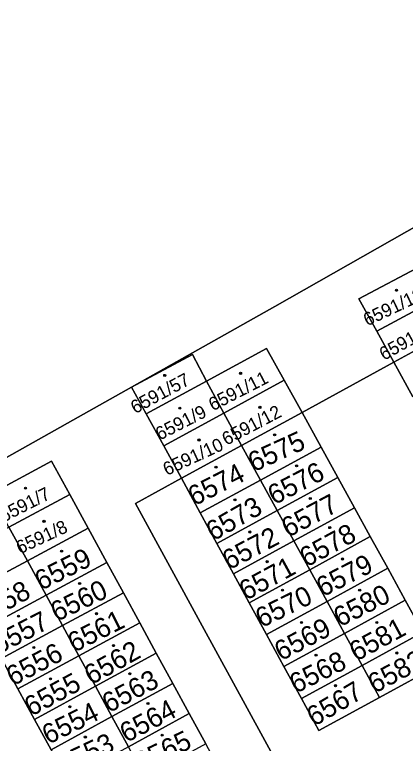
# Model space of a CAD drawing. Extents: x -596233 to -595156, y -1161235 to -1159375.
# Drawn here: x -595622.2 to -595588.4, y -1159490.4 to -1159427.4 of the extents above; entities that cross this region are included whole.
import ezdxf

# ---------------------------------------------------------------- set-up
doc = ezdxf.new("R2010")
doc.units = 0
for name, color, linetype in [('KN_KULTURY', 7, 'Continuous'), ('KN_PARC_CIS_STAV', 7, 'Continuous'), ('KN_PARC_PLOCHA', 7, 'Continuous'), ('parcely_l', 7, 'Continuous')]:
    doc.layers.add(name, color=color, linetype=linetype)

msp = doc.modelspace()

# ---------------------------------------------------------------- linework, layer by layer
at = {"layer": 'KN_KULTURY'}
for centre, radius in [((-595589.16, -1159451.25), 0.09), ((-595589.16, -1159451.25), 0.0398), ((-595602.64, -1159458.42), 0.09), ((-595602.64, -1159458.42), 0.0398), ((-595609.2, -1159458.6), 0.09), ((-595609.2, -1159458.6), 0.0398), ((-595607.9, -1159461.43), 0.09), ((-595607.9, -1159461.43), 0.0398), ((-595600.97, -1159461.36), 0.09), ((-595600.97, -1159461.36), 0.0398), ((-595599.7, -1159463.74), 0.09), ((-595599.7, -1159463.74), 0.0398), ((-595606.24, -1159464.18), 0.09), ((-595606.24, -1159464.18), 0.0398), ((-595604.77, -1159466.52), 0.09), ((-595604.77, -1159466.52), 0.0398), ((-595597.8, -1159466.41), 0.09), ((-595597.8, -1159466.41), 0.0398), ((-595621.23, -1159468.34), 0.09), ((-595621.23, -1159468.34), 0.0398), ((-595603.13, -1159469.35), 0.09), ((-595603.13, -1159469.35), 0.0398), ((-595596.62, -1159469.23), 0.09), ((-595596.62, -1159469.23), 0.0398), ((-595619.63, -1159471.21), 0.09), ((-595619.63, -1159471.21), 0.0398), ((-595601.84, -1159472.13), 0.09), ((-595601.84, -1159472.13), 0.0398), ((-595594.94, -1159471.75), 0.09), ((-595594.94, -1159471.75), 0.0398), ((-595618.11, -1159473.79), 0.09), ((-595618.11, -1159473.79), 0.0398), ((-595600.35, -1159474.69), 0.09), ((-595600.35, -1159474.69), 0.0398), ((-595593.83, -1159474.46), 0.09), ((-595593.83, -1159474.46), 0.0398), ((-595616.55, -1159476.58), 0.09), ((-595616.55, -1159476.58), 0.0398), ((-595599.02, -1159477.16), 0.09), ((-595599.02, -1159477.16), 0.0398), ((-595592.35, -1159477.16), 0.09), ((-595592.35, -1159477.16), 0.0398), ((-595615.1, -1159479.18), 0.09), ((-595615.1, -1159479.18), 0.0398), ((-595621.83, -1159479.4), 0.09), ((-595621.83, -1159479.4), 0.0398), ((-595597.38, -1159479.95), 0.09), ((-595597.38, -1159479.95), 0.0398), ((-595590.86, -1159479.95), 0.09), ((-595590.86, -1159479.95), 0.0398), ((-595620.51, -1159482.11), 0.09), ((-595620.51, -1159482.11), 0.0398), ((-595613.63, -1159481.94), 0.09), ((-595613.63, -1159481.94), 0.0398), ((-595596.12, -1159482.77), 0.09), ((-595596.12, -1159482.77), 0.0398), ((-595589.14, -1159482.58), 0.09), ((-595589.14, -1159482.58), 0.0398), ((-595619.07, -1159484.81), 0.09), ((-595619.07, -1159484.81), 0.0398), ((-595612.21, -1159484.37), 0.09), ((-595612.21, -1159484.37), 0.0398), ((-595594.44, -1159485.4), 0.09), ((-595594.44, -1159485.4), 0.0398), ((-595617.4, -1159487.22), 0.09), ((-595617.4, -1159487.22), 0.0398), ((-595610.65, -1159486.94), 0.09), ((-595610.65, -1159486.94), 0.0398), ((-595616.06, -1159489.84), 0.09), ((-595616.06, -1159489.84), 0.0398), ((-595609.42, -1159489.68), 0.09), ((-595609.42, -1159489.68), 0.0398)]:
    msp.add_circle(centre, radius, dxfattribs=at)
at = {"layer": 'KN_PARC_PLOCHA'}
for points in [[(-595550.84, -1159425.09), (-595555.33, -1159427.48), (-595566.72, -1159433.94), (-595599.68, -1159452.65), (-595612.06, -1159459.61), (-595647.26, -1159479.39), (-595663.51, -1159487.22), (-595673.64, -1159485.89), (-595677.8, -1159485.25), (-595682.39, -1159481.52), (-595682.91, -1159481.82), (-595719.39, -1159445.16)], [(-595586.89, -1159480.77), (-595588.41, -1159478.01), (-595589.93, -1159475.26), (-595591.43, -1159472.53), (-595592.79, -1159470.05), (-595594.24, -1159467.43), (-595595.69, -1159464.8), (-595597.33, -1159461.82), (-595589.4, -1159457.47), (-595587.76, -1159460.45)], [(-595647.26, -1159479.39), (-595612.06, -1159459.61), (-595610.8, -1159461.92), (-595609.29, -1159464.68), (-595607.76, -1159467.49), (-595611.73, -1159469.66), (-595605.97, -1159480.23), (-595596.67, -1159497.24), (-595601.42, -1159498.95), (-595612.54, -1159503.77), (-595621.68, -1159508.71), (-595630.5, -1159514.34)], [(-595596.67, -1159497.24), (-595605.97, -1159480.23), (-595611.73, -1159469.66), (-595607.76, -1159467.49), (-595606.13, -1159470.48), (-595604.69, -1159473.12), (-595603.26, -1159475.75), (-595601.9, -1159478.24), (-595600.41, -1159480.98), (-595598.9, -1159483.75), (-595597.39, -1159486.51), (-595595.88, -1159489.28), (-595590.63, -1159486.41), (-595585.37, -1159483.53)]]:
    msp.add_lwpolyline(points, dxfattribs=at)
for points in [[(-595557.65, -1159438.28), (-595560.79, -1159452.87), (-595561.11, -1159452.29), (-595562.53, -1159449.65), (-595563.96, -1159447.01), (-595565.38, -1159444.37), (-595566.81, -1159441.73), (-595568.23, -1159439.09), (-595569.71, -1159436.34), (-595575.08, -1159439.21), (-595573.59, -1159441.95), (-595581.63, -1159446.25), (-595586.99, -1159449.11), (-595592.41, -1159451.99), (-595590.88, -1159454.78), (-595589.4, -1159457.47), (-595597.33, -1159461.82), (-595598.87, -1159459.02), (-595600.39, -1159456.27), (-595605.58, -1159459.09), (-595606.81, -1159456.79), (-595612.06, -1159459.61), (-595599.68, -1159452.65), (-595566.72, -1159433.94)], [(-595585.46, -1159451.87), (-595590.88, -1159454.78), (-595592.41, -1159451.99), (-595586.99, -1159449.11)], [(-595584, -1159454.52), (-595589.4, -1159457.47), (-595590.88, -1159454.78), (-595585.46, -1159451.87)], [(-595582.35, -1159457.5), (-595587.76, -1159460.45), (-595589.4, -1159457.47), (-595584, -1159454.52)], [(-595598.87, -1159459.02), (-595604.08, -1159461.85), (-595605.58, -1159459.09), (-595600.39, -1159456.27)], [(-595605.58, -1159459.09), (-595610.8, -1159461.92), (-595612.06, -1159459.61), (-595606.81, -1159456.79)], [(-595597.33, -1159461.82), (-595602.55, -1159464.66), (-595604.08, -1159461.85), (-595598.87, -1159459.02)], [(-595604.08, -1159461.85), (-595609.29, -1159464.68), (-595610.8, -1159461.92), (-595605.58, -1159459.09)], [(-595602.55, -1159464.66), (-595607.76, -1159467.49), (-595609.29, -1159464.68), (-595604.08, -1159461.85)], [(-595595.69, -1159464.8), (-595600.92, -1159467.64), (-595602.55, -1159464.66), (-595597.33, -1159461.82)], [(-595600.92, -1159467.64), (-595606.13, -1159470.48), (-595607.76, -1159467.49), (-595602.55, -1159464.66)], [(-595594.24, -1159467.43), (-595599.47, -1159470.28), (-595600.92, -1159467.64), (-595595.69, -1159464.8)], [(-595624.24, -1159468.83), (-595629.51, -1159471.65), (-595627.94, -1159474.55), (-595626.36, -1159477.45), (-595624.74, -1159480.43), (-595623.31, -1159483.06), (-595621.88, -1159485.68), (-595620.45, -1159488.31), (-595619.02, -1159490.93), (-595617.6, -1159493.56), (-595616.17, -1159496.18), (-595614.55, -1159499.16), (-595609.29, -1159496.27), (-595604.05, -1159493.38), (-595605.66, -1159490.42), (-595607.08, -1159487.81), (-595608.51, -1159485.2), (-595609.93, -1159482.59), (-595611.35, -1159479.98), (-595612.77, -1159477.38), (-595614.19, -1159474.77), (-595615.81, -1159471.8), (-595617.39, -1159468.9), (-595618.97, -1159466.01)], [(-595617.39, -1159468.9), (-595622.66, -1159471.72), (-595624.24, -1159468.83), (-595618.97, -1159466.01)], [(-595599.47, -1159470.28), (-595604.69, -1159473.12), (-595606.13, -1159470.48), (-595600.92, -1159467.64)], [(-595592.79, -1159470.05), (-595598.03, -1159472.9), (-595599.47, -1159470.28), (-595594.24, -1159467.43)], [(-595615.81, -1159471.8), (-595621.07, -1159474.62), (-595622.66, -1159471.72), (-595617.39, -1159468.9)], [(-595598.03, -1159472.9), (-595603.26, -1159475.75), (-595604.69, -1159473.12), (-595599.47, -1159470.28)], [(-595591.43, -1159472.53), (-595596.67, -1159475.39), (-595598.03, -1159472.9), (-595592.79, -1159470.05)], [(-595621.07, -1159474.62), (-595626.36, -1159477.45), (-595627.94, -1159474.55), (-595622.66, -1159471.72)], [(-595614.19, -1159474.77), (-595619.45, -1159477.59), (-595621.07, -1159474.62), (-595615.81, -1159471.8)], [(-595589.93, -1159475.26), (-595595.17, -1159478.12), (-595596.67, -1159475.39), (-595591.43, -1159472.53)], [(-595596.67, -1159475.39), (-595601.9, -1159478.24), (-595603.26, -1159475.75), (-595598.03, -1159472.9)], [(-595619.45, -1159477.59), (-595624.74, -1159480.43), (-595626.36, -1159477.45), (-595621.07, -1159474.62)], [(-595612.77, -1159477.38), (-595618.03, -1159480.21), (-595619.45, -1159477.59), (-595614.19, -1159474.77)], [(-595595.17, -1159478.12), (-595600.41, -1159480.98), (-595601.9, -1159478.24), (-595596.67, -1159475.39)], [(-595588.41, -1159478.01), (-595593.65, -1159480.89), (-595595.17, -1159478.12), (-595589.93, -1159475.26)], [(-595618.03, -1159480.21), (-595623.31, -1159483.06), (-595624.74, -1159480.43), (-595619.45, -1159477.59)], [(-595611.35, -1159479.98), (-595616.61, -1159482.82), (-595618.03, -1159480.21), (-595612.77, -1159477.38)], [(-595593.65, -1159480.89), (-595598.9, -1159483.75), (-595600.41, -1159480.98), (-595595.17, -1159478.12)], [(-595586.89, -1159480.77), (-595592.14, -1159483.65), (-595593.65, -1159480.89), (-595588.41, -1159478.01)], [(-595616.61, -1159482.82), (-595621.88, -1159485.68), (-595623.31, -1159483.06), (-595618.03, -1159480.21)], [(-595609.93, -1159482.59), (-595615.18, -1159485.44), (-595616.61, -1159482.82), (-595611.35, -1159479.98)], [(-595592.14, -1159483.65), (-595597.39, -1159486.51), (-595598.9, -1159483.75), (-595593.65, -1159480.89)], [(-595590.63, -1159486.41), (-595592.14, -1159483.65), (-595586.89, -1159480.77), (-595585.37, -1159483.53)], [(-595615.18, -1159485.44), (-595620.45, -1159488.31), (-595621.88, -1159485.68), (-595616.61, -1159482.82)], [(-595608.51, -1159485.2), (-595613.76, -1159488.06), (-595615.18, -1159485.44), (-595609.93, -1159482.59)], [(-595590.63, -1159486.41), (-595595.88, -1159489.28), (-595597.39, -1159486.51), (-595592.14, -1159483.65)], [(-595613.76, -1159488.06), (-595619.02, -1159490.93), (-595620.45, -1159488.31), (-595615.18, -1159485.44)], [(-595607.08, -1159487.81), (-595612.33, -1159490.68), (-595613.76, -1159488.06), (-595608.51, -1159485.2)], [(-595605.66, -1159490.42), (-595610.91, -1159493.3), (-595612.33, -1159490.68), (-595607.08, -1159487.81)], [(-595612.33, -1159490.68), (-595617.6, -1159493.56), (-595619.02, -1159490.93), (-595613.76, -1159488.06)]]:
    msp.add_lwpolyline(points, close=True, dxfattribs=at)
at = {"layer": 'parcely_l'}
for points in [[(-595612.06, -1159459.61), (-595599.68, -1159452.65), (-595566.72, -1159433.94)], [(-595586.99, -1159449.11), (-595592.41, -1159451.99), (-595590.88, -1159454.78)], [(-595590.88, -1159454.78), (-595585.46, -1159451.87)], [(-595584, -1159454.52), (-595589.4, -1159457.47)], [(-595590.88, -1159454.78), (-595589.4, -1159457.47)], [(-595598.87, -1159459.02), (-595600.39, -1159456.27), (-595605.58, -1159459.09)], [(-595605.58, -1159459.09), (-595606.81, -1159456.79), (-595612.06, -1159459.61)], [(-595589.4, -1159457.47), (-595597.33, -1159461.82)], [(-595589.4, -1159457.47), (-595587.76, -1159460.45)], [(-595604.08, -1159461.85), (-595598.87, -1159459.02)], [(-595598.87, -1159459.02), (-595597.33, -1159461.82)], [(-595663.51, -1159487.22), (-595647.26, -1159479.39), (-595612.06, -1159459.61)], [(-595612.06, -1159459.61), (-595610.8, -1159461.92)], [(-595605.58, -1159459.09), (-595610.8, -1159461.92)], [(-595605.58, -1159459.09), (-595604.08, -1159461.85)], [(-595610.8, -1159461.92), (-595609.29, -1159464.68)], [(-595609.29, -1159464.68), (-595604.08, -1159461.85)], [(-595602.55, -1159464.66), (-595604.08, -1159461.85)], [(-595597.33, -1159461.82), (-595602.55, -1159464.66)], [(-595595.69, -1159464.8), (-595597.33, -1159461.82)], [(-595609.29, -1159464.68), (-595607.76, -1159467.49)], [(-595607.76, -1159467.49), (-595602.55, -1159464.66)], [(-595602.55, -1159464.66), (-595600.92, -1159467.64)], [(-595595.69, -1159464.8), (-595600.92, -1159467.64)], [(-595594.24, -1159467.43), (-595595.69, -1159464.8)], [(-595617.39, -1159468.9), (-595618.97, -1159466.01), (-595624.24, -1159468.83)], [(-595607.76, -1159467.49), (-595611.73, -1159469.66), (-595605.97, -1159480.23), (-595596.67, -1159497.24)], [(-595606.13, -1159470.48), (-595607.76, -1159467.49)], [(-595600.92, -1159467.64), (-595606.13, -1159470.48)], [(-595600.92, -1159467.64), (-595599.47, -1159470.28)], [(-595599.47, -1159470.28), (-595594.24, -1159467.43)], [(-595592.79, -1159470.05), (-595594.24, -1159467.43)], [(-595622.66, -1159471.72), (-595617.39, -1159468.9)], [(-595615.81, -1159471.8), (-595617.39, -1159468.9)], [(-595604.69, -1159473.12), (-595599.47, -1159470.28)], [(-595599.47, -1159470.28), (-595598.03, -1159472.9)], [(-595598.03, -1159472.9), (-595592.79, -1159470.05)], [(-595591.43, -1159472.53), (-595592.79, -1159470.05)], [(-595606.13, -1159470.48), (-595604.69, -1159473.12)], [(-595622.66, -1159471.72), (-595621.07, -1159474.62)], [(-595615.81, -1159471.8), (-595621.07, -1159474.62)], [(-595614.19, -1159474.77), (-595615.81, -1159471.8)], [(-595596.67, -1159475.39), (-595591.43, -1159472.53)], [(-595591.43, -1159472.53), (-595589.93, -1159475.26)], [(-595603.26, -1159475.75), (-595604.69, -1159473.12)], [(-595598.03, -1159472.9), (-595603.26, -1159475.75)], [(-595596.67, -1159475.39), (-595598.03, -1159472.9)], [(-595621.07, -1159474.62), (-595626.36, -1159477.45)], [(-595619.45, -1159477.59), (-595621.07, -1159474.62)], [(-595619.45, -1159477.59), (-595614.19, -1159474.77)], [(-595614.19, -1159474.77), (-595612.77, -1159477.38)], [(-595596.67, -1159475.39), (-595601.9, -1159478.24)], [(-595595.17, -1159478.12), (-595596.67, -1159475.39)], [(-595589.93, -1159475.26), (-595595.17, -1159478.12)], [(-595588.41, -1159478.01), (-595589.93, -1159475.26)], [(-595603.26, -1159475.75), (-595601.9, -1159478.24)], [(-595619.45, -1159477.59), (-595624.74, -1159480.43)], [(-595618.03, -1159480.21), (-595619.45, -1159477.59)], [(-595612.77, -1159477.38), (-595618.03, -1159480.21)], [(-595611.35, -1159479.98), (-595612.77, -1159477.38)], [(-595601.9, -1159478.24), (-595600.41, -1159480.98)], [(-595600.41, -1159480.98), (-595595.17, -1159478.12)], [(-595595.17, -1159478.12), (-595593.65, -1159480.89)], [(-595593.65, -1159480.89), (-595588.41, -1159478.01)], [(-595588.41, -1159478.01), (-595586.89, -1159480.77)], [(-595623.31, -1159483.06), (-595618.03, -1159480.21)], [(-595616.61, -1159482.82), (-595618.03, -1159480.21)], [(-595611.35, -1159479.98), (-595616.61, -1159482.82)], [(-595609.93, -1159482.59), (-595611.35, -1159479.98)], [(-595598.9, -1159483.75), (-595600.41, -1159480.98)], [(-595598.9, -1159483.75), (-595593.65, -1159480.89)], [(-595593.65, -1159480.89), (-595592.14, -1159483.65)], [(-595586.89, -1159480.77), (-595592.14, -1159483.65)], [(-595590.63, -1159486.41), (-595585.37, -1159483.53), (-595586.89, -1159480.77)], [(-595616.61, -1159482.82), (-595621.88, -1159485.68)], [(-595616.61, -1159482.82), (-595615.18, -1159485.44)], [(-595609.93, -1159482.59), (-595615.18, -1159485.44)], [(-595608.51, -1159485.2), (-595609.93, -1159482.59)], [(-595623.31, -1159483.06), (-595621.88, -1159485.68)], [(-595597.39, -1159486.51), (-595598.9, -1159483.75)], [(-595592.14, -1159483.65), (-595597.39, -1159486.51)], [(-595590.63, -1159486.41), (-595592.14, -1159483.65)], [(-595615.18, -1159485.44), (-595620.45, -1159488.31)], [(-595613.76, -1159488.06), (-595615.18, -1159485.44)], [(-595613.76, -1159488.06), (-595608.51, -1159485.2)], [(-595608.51, -1159485.2), (-595607.08, -1159487.81)], [(-595621.88, -1159485.68), (-595620.45, -1159488.31)], [(-595597.39, -1159486.51), (-595595.88, -1159489.28), (-595590.63, -1159486.41)], [(-595607.08, -1159487.81), (-595612.33, -1159490.68)], [(-595605.66, -1159490.42), (-595607.08, -1159487.81)], [(-595620.45, -1159488.31), (-595619.02, -1159490.93)], [(-595619.02, -1159490.93), (-595613.76, -1159488.06)], [(-595612.33, -1159490.68), (-595613.76, -1159488.06)]]:
    msp.add_lwpolyline(points, dxfattribs=at)

# ---------------------------------------------------------------- texts
at = {"layer": 'KN_PARC_CIS_STAV'}
for s, height, rotation, p in [('6591/13', 1.14, 25.311871, (-595591.6951, -1159454.3747)), ('6591/14', 1.14, 29.108059, (-595590.25, -1159457.3485)), ('6591/57', 1.14, 28.334286, (-595611.7547, -1159461.9535)), ('6591/11', 1.14, 27.248356, (-595605.0383, -1159461.7098)), ('6591/9', 1.14, 27.092936, (-595609.6255, -1159464.241)), ('6591/12', 1.14, 27.829467, (-595603.8705, -1159464.684)), ('6575', 1.7, 24.476088, (-595601.5066, -1159466.9813)), ('6591/10', 1.14, 24.680011, (-595609.0229, -1159467.2867)), ('6574', 1.7, 26.874944, (-595606.64, -1159469.9189)), ('6576', 1.7, 27.393479, (-595599.7272, -1159469.824)), ('6591/7', 1.14, 26.934953, (-595623.1296, -1159471.3231)), ('6577', 1.7, 27.925305, (-595598.5337, -1159472.6396)), ('6573', 1.7, 29.723478, (-595605.0066, -1159472.9553)), ('6591/8', 1.14, 25.018455, (-595621.7069, -1159474.056)), ('6578', 1.7, 28.427123, (-595596.9508, -1159475.2136)), ('6572', 1.7, 27.719109, (-595603.649, -1159475.4497)), ('6559', 1.7, 26.603637, (-595619.8867, -1159477.2157)), ('6579', 1.7, 27.108894, (-595595.5442, -1159477.7802)), ('6571', 1.7, 28.63951, (-595602.1753, -1159478.0838)), ('6558', 1.7, 28.452511, (-595625.0902, -1159480.1449)), ('6560', 1.7, 25.719761, (-595618.5379, -1159479.9025)), ('6570', 1.7, 26.082724, (-595600.8292, -1159480.4403)), ('6580', 1.7, 26.878568, (-595594.0599, -1159480.369)), ('6557', 1.7, 27.195697, (-595623.5621, -1159482.7144)), ('6561', 1.7, 26.684425, (-595617.0347, -1159482.5696)), ('6569', 1.7, 27.617769, (-595599.1515, -1159483.3048)), ('6581', 1.7, 28.360837, (-595592.6526, -1159483.3405)), ('6556', 1.7, 27.691356, (-595622.3197, -1159485.4683)), ('6562', 1.7, 29.246568, (-595615.5493, -1159485.3727)), ('6568', 1.7, 26.408292, (-595597.8814, -1159486.1062)), ('6582', 1.7, 28.18589, (-595591.0571, -1159486.1121)), ('6563', 1.7, 27.843305, (-595614.0358, -1159487.7956)), ('6555', 1.7, 28.472958, (-595620.7397, -1159488.0958)), ('6567', 1.7, 30.583658, (-595596.2831, -1159488.9657)), ('6564', 1.7, 27.80714, (-595612.5067, -1159490.3639)), ('6554', 1.7, 26.31063, (-595619.2638, -1159490.5114)), ('6553', 1.7, 25.272304, (-595617.9783, -1159493.1106)), ('6565', 1.7, 25.414659, (-595611.305, -1159492.8976))]:
    msp.add_text(s, height=height, rotation=rotation, dxfattribs=at).set_placement(p)

doc.saveas('drawing.dxf')
